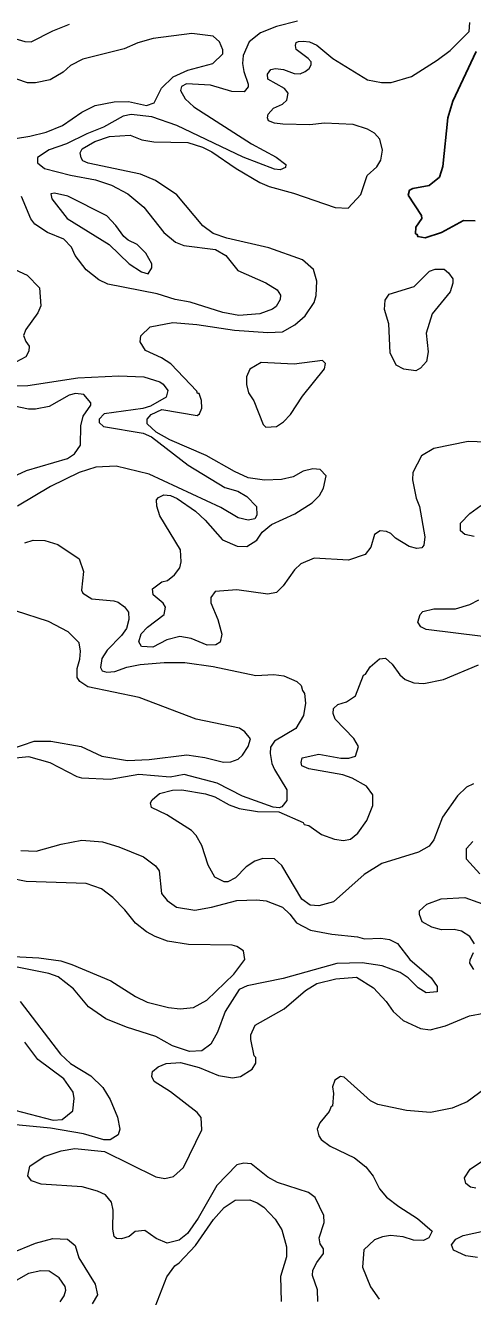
# Model space of a CAD drawing. Extents: x 763.2 to 816.8, y 7896.5 to 7952.7.
# Drawn here: x 799.11 to 801.26, y 7932.96 to 7939.07 of the extents above; entities that cross this region are included whole.
import ezdxf

# ---------------------------------------------------------------- set-up
doc = ezdxf.new("R2010")
doc.units = 0
doc.header["$LTSCALE"] = 0.064
doc.layers.add('1', color=7, linetype='Continuous', lineweight=25)
doc.layers.add('2', color=7, linetype='Continuous', lineweight=13)

msp = doc.modelspace()

# ---------------------------------------------------------------- linework, layer by layer
at = {"layer": '1'}
msp.add_lwpolyline([(801.2785, 7938.944), (801.1661, 7938.706), (801.1415, 7938.6261), (801.1186, 7938.3919), (801.1025, 7938.3414), (801.0519, 7938.3012), (800.9742, 7938.2863), (800.9575, 7938.2778), (800.9513, 7938.2539), (801.0151, 7938.1572), (801.0163, 7938.1423), (800.9875, 7938.1002), (800.9873, 7938.0691), (800.995, 7938.0654), (800.9972, 7938.0556), (801.0324, 7938.0495), (801.1111, 7938.0743), (801.2164, 7938.1331), (801.2725, 7938.1304)], dxfattribs=at)
at = {"layer": '2'}
for points in [[(798.951, 7939.0731), (799.0503, 7939.0105), (799.1094, 7938.9926), (799.1399, 7938.9913), (799.2448, 7939.0439), (799.3244, 7939.0759)], [(800.4203, 7939.0907), (800.3183, 7939.0649), (800.2428, 7939.0335), (800.187, 7938.991), (800.1587, 7938.9246), (800.1558, 7938.8875), (800.1621, 7938.8487), (800.1835, 7938.7882), (800.1832, 7938.7745), (800.163, 7938.7513), (800.1037, 7938.7523), (800.0014, 7938.7823), (799.8859, 7938.7885), (799.863, 7938.7763), (799.8585, 7938.7575), (799.8796, 7938.7166), (799.9222, 7938.6788), (800.1994, 7938.5016), (800.3177, 7938.4375), (800.3635, 7938.4018), (800.3625, 7938.3869), (800.3373, 7938.3765), (800.309, 7938.3796), (800.1581, 7938.4376), (799.8407, 7938.5891), (799.7195, 7938.6312), (799.6201, 7938.6423)], [(800.3742, 7938.7443), (800.357, 7938.7675), (800.2765, 7938.8116), (800.2764, 7938.836), (800.2922, 7938.8577), (800.3145, 7938.8627), (800.353, 7938.8581), (800.4032, 7938.8389), (800.4321, 7938.8381), (800.4572, 7938.8482), (800.4757, 7938.8631), (800.4858, 7938.8801), (800.4856, 7938.8952), (800.4711, 7938.9117), (800.4135, 7938.9547), (800.4095, 7938.9727), (800.4128, 7938.9877), (800.4246, 7938.992), (800.4463, 7938.9938), (800.477, 7938.9908), (800.5122, 7938.9744), (800.5889, 7938.9108), (800.7562, 7938.8084), (800.823, 7938.7955), (800.8698, 7938.7955), (800.9674, 7938.8251), (801.0913, 7938.9027), (801.1532, 7938.95), (801.245, 7939.0407), (801.2483, 7939.0846)], [(798.9958, 7938.5152), (799.1344, 7938.5373), (799.2132, 7938.557), (799.2913, 7938.5887), (799.3836, 7938.6532), (799.448, 7938.6855), (799.5386, 7938.7033), (799.6083, 7938.705), (799.6942, 7938.6853), (799.7309, 7938.6985), (799.766, 7938.7686), (799.8226, 7938.8236), (799.893, 7938.8557), (800.0126, 7938.8876), (800.0618, 7938.9334), (800.0617, 7938.9531), (800.0456, 7938.9917), (800.014, 7939.0178), (799.9114, 7939.0304), (799.7261, 7939.0072), (799.6521, 7938.9858), (799.5879, 7938.958), (799.3881, 7938.9071), (799.3296, 7938.8779), (799.2949, 7938.8455), (799.231, 7938.8089), (799.1606, 7938.7938), (799.1226, 7938.7938), (799.0719, 7938.8114)], [(800.2762, 7938.6253), (800.2796, 7938.6429), (800.3041, 7938.672), (800.3478, 7938.6921), (800.3686, 7938.711), (800.3742, 7938.7443)], [(799.6201, 7938.6423), (799.5821, 7938.6342), (799.4881, 7938.5809), (799.4078, 7938.5489), (799.3106, 7938.5003), (799.2265, 7938.4729)], [(799.8423, 7936.7967), (799.9304, 7936.7362), (799.9765, 7936.6934), (800.06, 7936.599), (800.1303, 7936.5688), (800.1763, 7936.5669), (800.2238, 7936.5976), (800.2494, 7936.6358), (800.2954, 7936.6721), (800.407, 7936.7231), (800.4908, 7936.7757), (800.5259, 7936.8114), (800.5452, 7936.8474), (800.5567, 7936.9062), (800.5282, 7936.9369), (800.4933, 7936.9399), (800.4472, 7936.9286), (800.3992, 7936.9018), (800.3436, 7936.8878), (800.2617, 7936.8858), (800.1829, 7936.8959), (800.1165, 7936.926), (799.9814, 7937.0039), (799.8071, 7937.0791), (799.7409, 7937.1158), (799.6974, 7937.1562), (799.6975, 7937.178), (799.7169, 7937.2013), (799.7683, 7937.2241), (799.9379, 7937.1965), (799.9485, 7937.2036), (799.9597, 7937.2303), (799.9586, 7937.2679), (799.9467, 7937.3011), (799.9401, 7937.3022), (799.9358, 7937.3135), (799.811, 7937.444), (799.7661, 7937.4724), (799.689, 7937.5088), (799.6646, 7937.5494), (799.6673, 7937.5783), (799.7117, 7937.6224), (799.8213, 7937.6432), (799.9362, 7937.6332), (800.1164, 7937.6057), (800.2774, 7937.5941), (800.3478, 7937.5975), (800.4075, 7937.6307), (800.4563, 7937.6747), (800.4994, 7937.7384), (800.5087, 7937.7726), (800.5123, 7937.8407), (800.4962, 7937.897), (800.4441, 7937.9442), (800.2815, 7938.0018), (800.081, 7938.0478), (800.014, 7938.07), (799.9654, 7938.1067), (799.84, 7938.2564), (799.7381, 7938.3254), (799.6649, 7938.3546), (799.4144, 7938.4076), (799.3888, 7938.4189), (799.3799, 7938.433), (799.3758, 7938.4584), (799.3861, 7938.4772), (799.4466, 7938.5117), (799.5163, 7938.5357), (799.6154, 7938.5423), (799.6722, 7938.5207), (799.7299, 7938.5112), (799.8929, 7938.5081), (799.9633, 7938.4848), (800.008, 7938.4625), (800.1245, 7938.383), (800.2388, 7938.3159), (800.283, 7938.2968), (800.4012, 7938.2644), (800.601, 7938.1956), (800.6627, 7938.1914), (800.7246, 7938.2581), (800.7543, 7938.3481), (800.8007, 7938.3906), (800.8208, 7938.4231), (800.8277, 7938.47), (800.815, 7938.5232), (800.7898, 7938.5521), (800.7555, 7938.5719), (800.6871, 7938.5931), (800.5491, 7938.5997), (800.4794, 7938.5917), (800.3486, 7938.595), (800.3086, 7938.6006), (800.2812, 7938.6114), (800.2762, 7938.6253)], [(799.2265, 7938.4729), (799.1712, 7938.4354), (799.1701, 7938.4105), (799.2044, 7938.3825), (799.3289, 7938.3501), (799.4487, 7938.3283), (799.5262, 7938.3024), (799.6044, 7938.26), (799.6811, 7938.1967), (799.7779, 7938.0757), (799.834, 7938.0284), (799.8736, 7938.0127), (800.0257, 7937.994), (800.075, 7937.9653), (800.1327, 7937.8917), (800.2684, 7937.8326), (800.3225, 7937.7997), (800.3377, 7937.7737), (800.3361, 7937.7529), (800.318, 7937.7192), (800.2992, 7937.7061), (800.2388, 7937.6843), (800.1385, 7937.6766), (800.0619, 7937.6911), (799.9049, 7937.7401), (799.832, 7937.7534), (799.7464, 7937.7797), (799.5091, 7937.8261), (799.4651, 7937.8469), (799.4046, 7937.8949), (799.3521, 7937.9639), (799.3335, 7938.0039), (799.2969, 7938.0434), (799.2194, 7938.0745), (799.1576, 7938.1156), (799.1394, 7938.1407), (799.0938, 7938.2481)], [(799.0621, 7937.8966), (799.1206, 7937.8693), (799.1806, 7937.8095), (799.1874, 7937.7224), (799.172, 7937.6898), (799.1154, 7937.6089), (799.1041, 7937.5798), (799.1146, 7937.5511), (799.1315, 7937.5286), (799.1286, 7937.5049), (799.115, 7937.4775), (799.066, 7937.4528)], [(799.0449, 7937.3378), (799.1238, 7937.3392), (799.3651, 7937.3771), (799.5616, 7937.387), (799.682, 7937.3818), (799.7581, 7937.3581), (799.7745, 7937.3471), (799.7973, 7937.3166), (799.7888, 7937.2839), (799.7136, 7937.2408), (799.6764, 7937.2298), (799.491, 7937.2031), (799.4676, 7937.1787), (799.4671, 7937.1621), (799.488, 7937.1436), (799.6788, 7937.1106), (799.7181, 7937.0936), (799.8938, 7936.9569), (800.0703, 7936.8503)], [(798.8657, 7936.815), (799.1187, 7936.9317), (799.3152, 7936.9891), (799.349, 7937.0117), (799.378, 7937.0537), (799.3783, 7937.1454), (799.3908, 7937.193), (799.4275, 7937.2453), (799.427, 7937.2569), (799.3941, 7937.2972), (799.3527, 7937.3013), (799.3229, 7937.2935), (799.2264, 7937.239), (799.1618, 7937.2264), (799.1279, 7937.226), (798.9504, 7937.2623)], [(801.3256, 7937.0682), (801.2388, 7937.0713), (801.0743, 7937.0369), (801.0148, 7937.0018), (800.9737, 7936.9217), (800.9725, 7936.8864), (800.989, 7936.7994), (801.0065, 7936.759), (801.0312, 7936.6121), (801.0268, 7936.5729), (801.0169, 7936.5593), (800.9931, 7936.5574), (800.9568, 7936.5667), (800.8909, 7936.606), (800.8682, 7936.6289), (800.8477, 7936.639), (800.8163, 7936.6423), (800.7902, 7936.6242), (800.7716, 7936.5631), (800.7455, 7936.5278), (800.6652, 7936.5011), (800.5001, 7936.5111), (800.4361, 7936.4826), (800.4046, 7936.4542), (800.3515, 7936.3769), (800.3193, 7936.3452), (800.2772, 7936.3369), (800.1284, 7936.3582), (800.0243, 7936.3497), (800.0033, 7936.321), (800.0031, 7936.296), (800.0373, 7936.2152), (800.0569, 7936.1455), (800.0484, 7936.107), (800.0279, 7936.0946), (799.9865, 7936.0921), (799.9089, 7936.1243), (799.8542, 7936.1348), (799.7925, 7936.1182), (799.7243, 7936.0822), (799.6698, 7936.0854), (799.6576, 7936.1079), (799.6683, 7936.1471), (799.6992, 7936.1796), (799.7787, 7936.2401), (799.7855, 7936.2743), (799.7738, 7936.2942), (799.7269, 7936.3338), (799.7237, 7936.363), (799.7674, 7936.3972), (799.795, 7936.4024), (799.829, 7936.4311), (799.854, 7936.4638), (799.8614, 7936.4928), (799.8578, 7936.5503), (799.7591, 7936.713), (799.7445, 7936.7601)], [(800.2149, 7936.6995), (800.1826, 7936.6935), (800.1349, 7936.7048), (800.0521, 7936.7542), (799.7076, 7936.9135), (799.5492, 7936.953), (799.4507, 7936.9481), (799.3711, 7936.9216), (799.233, 7936.8541), (799.0753, 7936.7605)], [(800.0703, 7936.8503), (800.1329, 7936.832), (800.177, 7936.8067), (800.2232, 7936.7579), (800.2246, 7936.7166), (800.2149, 7936.6995)], [(799.7445, 7936.7601), (799.7432, 7936.7908), (799.7519, 7936.802), (799.7776, 7936.8149), (799.8099, 7936.8119), (799.8423, 7936.7967)], [(801.2687, 7936.6151), (801.2243, 7936.6245), (801.2029, 7936.6412), (801.2025, 7936.6779), (801.2469, 7936.7247), (801.3003, 7936.7641)], [(799.1098, 7936.5846), (799.1497, 7936.5966), (799.2059, 7936.5951), (799.2679, 7936.5762), (799.3716, 7936.5072), (799.3913, 7936.446), (799.3817, 7936.3573), (799.3894, 7936.3424), (799.4323, 7936.3152), (799.5371, 7936.3056), (799.5577, 7936.2986), (799.5885, 7936.2761), (799.6081, 7936.2507), (799.6097, 7936.2152), (799.5982, 7936.1725), (799.5748, 7936.1391), (799.5053, 7936.0679), (799.4803, 7936.0279), (799.4736, 7935.9852), (799.4821, 7935.9688), (799.5039, 7935.9623), (799.543, 7935.9656), (799.5996, 7935.9861), (799.6633, 7936.0001), (799.7786, 7936.0098), (799.8779, 7936.0098), (800.0145, 7935.9903), (800.2204, 7935.9473), (800.3067, 7935.9507), (800.3543, 7935.9446), (800.4169, 7935.9177), (800.438, 7935.8994), (800.443, 7935.8744), (800.4532, 7935.861), (800.458, 7935.8135), (800.4492, 7935.7538), (800.4117, 7935.6923), (800.31, 7935.6318), (800.2908, 7935.6029), (800.2879, 7935.5721), (800.2963, 7935.524), (800.3086, 7935.4944), (800.3688, 7935.3975), (800.3689, 7935.3454), (800.3439, 7935.3163), (800.3311, 7935.3114), (800.3034, 7935.3144), (800.155, 7935.3675), (800.0337, 7935.4291), (799.8746, 7935.4706), (799.8082, 7935.4578), (799.657, 7935.4706), (799.5196, 7935.4478), (799.3838, 7935.4539), (799.3613, 7935.4596), (799.231, 7935.5264), (799.1294, 7935.5564), (799.0331, 7935.5463)], [(799.3717, 7936.103), (799.3185, 7936.1563), (799.2232, 7936.2056), (799.0654, 7936.2581), (798.7709, 7936.3202), (798.6683, 7936.3171)], [(801.3102, 7936.1345), (801.0383, 7936.1676), (801.0121, 7936.1812), (800.9974, 7936.2027), (801.0089, 7936.2395), (801.0215, 7936.2541), (801.0746, 7936.2669), (801.1795, 7936.2662), (801.2471, 7936.287), (801.2906, 7936.3102)], [(799.0424, 7935.5923), (799.1541, 7935.6316), (799.2343, 7935.6318), (799.3802, 7935.6058), (799.48, 7935.5589), (799.6025, 7935.5382), (799.7076, 7935.5432), (799.8886, 7935.5661), (799.9751, 7935.5532), (800.0639, 7935.5302), (800.0988, 7935.5317), (800.1342, 7935.5455), (800.1556, 7935.5636), (800.1828, 7935.606), (800.1935, 7935.6417), (800.1673, 7935.6758), (800.1411, 7935.6939), (799.9324, 7935.7375), (799.66, 7935.8412), (799.4133, 7935.8922), (799.3745, 7935.9171), (799.3617, 7935.9373), (799.3613, 7935.9808), (799.375, 7936.0253), (799.3782, 7936.0633), (799.3717, 7936.103)], [(799.864, 7935.3968), (799.9772, 7935.3786), (800.0219, 7935.3642), (800.0909, 7935.3248), (800.139, 7935.3077), (800.2282, 7935.2934), (800.3308, 7935.2915), (800.4468, 7935.241), (800.4517, 7935.2314), (800.4738, 7935.2261), (800.535, 7935.1825), (800.5976, 7935.1596), (800.6404, 7935.1536), (800.6748, 7935.1605), (800.7099, 7935.1886), (800.7528, 7935.2503), (800.7815, 7935.3215), (800.7814, 7935.3737), (800.7506, 7935.4144), (800.6825, 7935.4529), (800.6371, 7935.4691), (800.4747, 7935.4976), (800.4406, 7935.5133), (800.4368, 7935.529), (800.4429, 7935.5515), (800.5229, 7935.569), (800.6274, 7935.5497), (800.666, 7935.5497), (800.699, 7935.5594), (800.7125, 7935.6048), (800.6905, 7935.6442), (800.6011, 7935.737), (800.5913, 7935.7643), (800.5928, 7935.7878), (800.6131, 7935.8069), (800.655, 7935.8198), (800.6985, 7935.8493), (800.7362, 7935.9488), (800.7457, 7935.953), (800.7692, 7935.989), (800.8133, 7936.0268), (800.8425, 7936.0294), (800.8738, 7936.0015), (800.9109, 7935.9498), (800.9368, 7935.9279), (800.9784, 7935.9114), (801.0265, 7935.9081), (801.1207, 7935.9272), (801.2896, 7935.9982)], [(799.7179, 7935.3126), (799.7141, 7935.3346), (799.7212, 7935.3486), (799.7565, 7935.3802), (799.8187, 7935.3951), (799.864, 7935.3968)], [(801.2656, 7935.4266), (801.232, 7935.4099), (801.1879, 7935.3689), (801.1156, 7935.2653), (801.0746, 7935.1575), (801.0529, 7935.1263), (801.0014, 7935.0976), (800.8255, 7935.0438), (800.7394, 7934.9909), (800.5924, 7934.8586), (800.5221, 7934.8397), (800.4807, 7934.8433), (800.4401, 7934.8724), (800.3445, 7935.034), (800.3098, 7935.0662), (800.2527, 7935.068), (800.2154, 7935.0548), (800.1738, 7935.027), (800.1224, 7934.9754), (800.0854, 7934.956), (800.0674, 7934.9551), (800.0225, 7934.9783), (799.9914, 7935.0349), (799.96, 7935.1305), (799.9327, 7935.1778), (799.9098, 7935.2017), (799.7918, 7935.2771), (799.7179, 7935.3126)], [(799.0915, 7935.1062), (799.1639, 7935.1026), (799.2844, 7935.1358), (799.3842, 7935.155), (799.4834, 7935.1469), (799.5623, 7935.1239), (799.6793, 7935.0753), (799.7376, 7935.0324), (799.7545, 7935.0083), (799.7662, 7934.8996), (799.793, 7934.8659), (799.8383, 7934.8343), (799.9272, 7934.82), (800.0067, 7934.8334), (800.1277, 7934.8659), (800.2246, 7934.8693), (800.2697, 7934.8641), (800.3478, 7934.8332), (800.3822, 7934.8006), (800.4144, 7934.7583), (800.4825, 7934.7224), (800.5852, 7934.7032), (800.7084, 7934.6917), (800.7423, 7934.682), (800.8205, 7934.6851), (800.862, 7934.6781), (800.9006, 7934.6584), (800.9589, 7934.5821), (801.0611, 7934.4945), (801.0905, 7934.4529), (801.0905, 7934.4262), (801.0384, 7934.4225), (800.9999, 7934.4461), (800.9516, 7934.494), (800.9132, 7934.5192), (800.8272, 7934.5522), (800.7299, 7934.5668), (800.6094, 7934.5632), (800.3511, 7934.4903), (800.1784, 7934.4555), (800.1397, 7934.4383), (800.0726, 7934.3332), (800.0353, 7934.2326), (800.0027, 7934.1762), (799.9606, 7934.1434), (799.9009, 7934.1396), (799.8194, 7934.1673), (799.7398, 7934.2118), (799.5979, 7934.2565), (799.4987, 7934.2971), (799.4166, 7934.3543), (799.3432, 7934.4409), (799.2707, 7934.4997), (799.2252, 7934.5156), (799.0653, 7934.5471)], [(801.2963, 7934.9941), (801.2322, 7935.0639), (801.2322, 7935.115), (801.2616, 7935.1484)], [(798.9615, 7934.6013), (799.1778, 7934.5898), (799.2823, 7934.5751), (799.3365, 7934.5586), (799.5229, 7934.4797), (799.6419, 7934.4038), (799.6982, 7934.3771), (799.7997, 7934.3514), (799.8567, 7934.3451), (799.9207, 7934.351), (799.9846, 7934.3861), (800.1133, 7934.5115), (800.167, 7934.5823), (800.1603, 7934.6241), (800.1286, 7934.6453), (800.1063, 7934.6519), (799.8967, 7934.6537), (799.7957, 7934.6705), (799.7359, 7934.6921), (799.6939, 7934.7148), (799.6418, 7934.7571), (799.5902, 7934.8216), (799.5333, 7934.8794), (799.4785, 7934.9217), (799.4039, 7934.9481), (799.1168, 7934.9562), (799.0387, 7934.9738)], [(801.2699, 7934.6572), (801.2483, 7934.6932), (801.2076, 7934.7182), (801.1722, 7934.7262), (801.1114, 7934.7252), (801.0655, 7934.7381), (801.0191, 7934.7639), (801.0054, 7934.7986), (801.0056, 7934.8162), (801.041, 7934.8473), (801.1104, 7934.8741), (801.223, 7934.8795), (801.3478, 7934.8348)], [(801.2663, 7934.5346), (801.2474, 7934.5646), (801.2488, 7934.5812), (801.265, 7934.6153)], [(800.3565, 7934.3458), (800.4575, 7934.4329), (800.5123, 7934.4665), (800.6036, 7934.4895), (800.7039, 7934.4972), (800.785, 7934.4469), (800.8458, 7934.3811), (800.8788, 7934.3319), (800.928, 7934.2892), (801.0114, 7934.251), (801.0563, 7934.2448), (801.1309, 7934.2631), (801.2459, 7934.3122), (801.3142, 7934.3251)], [(799.0877, 7934.3805), (799.2819, 7934.1275), (799.329, 7934.0822), (799.427, 7934.0232), (799.4854, 7933.968), (799.5195, 7933.9094), (799.5545, 7933.8243), (799.5656, 7933.7673), (799.558, 7933.7394), (799.5204, 7933.7158), (799.4901, 7933.7156), (799.3914, 7933.745), (799.2336, 7933.7714), (799.0491, 7933.7896)], [(800.2197, 7934.1121), (800.2121, 7934.1199), (800.1951, 7934.1978), (800.1955, 7934.2207), (800.217, 7934.2665), (800.3565, 7934.3458)], [(799.0256, 7933.8678), (799.2468, 7933.8109), (799.2888, 7933.8142), (799.34, 7933.8557), (799.3469, 7933.9138), (799.3421, 7933.9448), (799.2972, 7934.0085), (799.1724, 7934.1024), (799.1099, 7934.1844)], [(800.5181, 7932.9393), (800.5152, 7932.9947), (800.4914, 7933.0641), (800.4929, 7933.0898), (800.5119, 7933.1266), (800.5451, 7933.1705), (800.545, 7933.1924), (800.5292, 7933.2166), (800.5237, 7933.2454), (800.5482, 7933.3189), (800.5466, 7933.3521), (800.5043, 7933.4387), (800.4728, 7933.4624), (800.3244, 7933.5105), (800.2768, 7933.5369), (800.197, 7933.6008), (800.1613, 7933.6038), (800.1285, 7933.5958), (800.0327, 7933.4961), (799.9423, 7933.3398), (799.8911, 7933.2654), (799.8516, 7933.2341), (799.7931, 7933.2193), (799.7413, 7933.2411), (799.6865, 7933.2798), (799.6402, 7933.2747), (799.6119, 7933.2509), (799.5737, 7933.2395), (799.5496, 7933.2425), (799.5394, 7933.2512), (799.5328, 7933.2873), (799.5342, 7933.3786), (799.5265, 7933.4159), (799.4978, 7933.4511), (799.4591, 7933.4695), (799.3853, 7933.4898), (799.1885, 7933.5026), (799.1428, 7933.5191), (799.1242, 7933.543), (799.1343, 7933.5901), (799.2035, 7933.6363), (799.2843, 7933.6632), (799.3494, 7933.6744), (799.4927, 7933.6595), (799.7397, 7933.5375), (799.7832, 7933.5299), (799.8239, 7933.5401), (799.8721, 7933.5837), (799.9598, 7933.7633), (799.9571, 7933.8234), (799.938, 7933.8475), (799.8098, 7933.946), (799.7308, 7933.9964), (799.7203, 7934.0206), (799.7232, 7934.0449), (799.7498, 7934.0669), (799.7885, 7934.0833), (799.8574, 7934.0869), (799.9469, 7934.0639), (800.0404, 7934.0242), (800.1079, 7934.0132), (800.146, 7934.0194), (800.2027, 7934.0558), (800.2195, 7934.0839), (800.2197, 7934.1121)], [(801.3191, 7933.9602), (801.2342, 7933.8992), (801.1623, 7933.8684), (801.0592, 7933.8472), (800.9428, 7933.857), (800.8058, 7933.8857), (800.7699, 7933.9038), (800.6433, 7934.0169), (800.6257, 7934.0208), (800.5998, 7934.0022), (800.588, 7933.9703), (800.5926, 7933.938), (800.588, 7933.8778), (800.5811, 7933.8759), (800.5713, 7933.8521), (800.5271, 7933.7972), (800.514, 7933.7667), (800.522, 7933.7343), (800.5332, 7933.7178), (800.5768, 7933.6859), (800.6929, 7933.63), (800.7477, 7933.5867), (800.7837, 7933.5418), (800.8144, 7933.4808), (800.8478, 7933.4409), (800.9059, 7933.3957), (800.997, 7933.3375), (801.0673, 7933.2765), (801.0508, 7933.2457), (801.025, 7933.2326), (800.9765, 7933.2343), (800.9279, 7933.2501)], [(801.2768, 7933.4841), (801.2515, 7933.4892), (801.2286, 7933.5062), (801.2223, 7933.5331), (801.249, 7933.5742), (801.3087, 7933.6149)], [(799.6914, 7932.799), (799.7929, 7933.0571), (799.8303, 7933.1106), (799.8509, 7933.1249), (799.9305, 7933.2082), (800.0167, 7933.333), (800.0669, 7933.3901), (800.1202, 7933.4261), (800.1913, 7933.4268), (800.2263, 7933.4131), (800.2574, 7933.3918), (800.3126, 7933.3347), (800.3449, 7933.2827), (800.3676, 7933.2012), (800.3674, 7933.1535), (800.3382, 7933.0598), (800.3413, 7932.9389)], [(798.1644, 7933.071), (798.1899, 7933.0482), (798.231, 7933.0486), (798.2678, 7933.072), (798.3303, 7933.1778), (798.3671, 7933.2138), (798.3853, 7933.2225), (798.4968, 7933.2111), (798.5393, 7933.2135), (798.5977, 7933.2388), (798.6749, 7933.2603), (798.7481, 7933.2605), (798.803, 7933.2389), (798.8853, 7933.1915), (798.9609, 7933.1667), (799.0442, 7933.1711), (799.1607, 7933.2189), (799.2442, 7933.2422), (799.3157, 7933.2387), (799.3513, 7933.2079), (799.3686, 7933.1488), (799.4475, 7933.0231), (799.4598, 7932.9706), (799.4339, 7932.9281)], [(800.9279, 7933.2501), (800.8672, 7933.257), (800.8278, 7933.2504), (800.7897, 7933.2347), (800.7392, 7933.1879), (800.7325, 7933.1035)], [(801.284, 7933.1503), (801.2279, 7933.1582), (801.1688, 7933.1861), (801.1602, 7933.2114), (801.1799, 7933.2385), (801.215, 7933.2568), (801.355, 7933.2868)], [(799.28, 7932.9371), (799.2991, 7932.9669), (799.3073, 7932.993), (799.3031, 7933.0119), (799.2757, 7933.0521), (799.2264, 7933.0844), (799.187, 7933.086), (799.1271, 7933.0741), (799.0567, 7933.0339), (798.9728, 7932.9506)], [(800.7325, 7933.1035), (800.7706, 7933.01), (800.8123, 7932.9509)]]:
    msp.add_lwpolyline(points, dxfattribs=at)
for points in [[(799.6914, 7937.9765), (799.6491, 7938.0171), (799.6057, 7938.0376), (799.5849, 7938.0565), (799.547, 7938.1091), (799.5034, 7938.1553), (799.3158, 7938.2498), (799.2528, 7938.2646), (799.2341, 7938.261), (799.2401, 7938.2373), (799.3129, 7938.1416), (799.5154, 7938.0169), (799.6111, 7937.925), (799.6703, 7937.8854), (799.7018, 7937.877), (799.7199, 7937.9048), (799.7199, 7937.9252)], [(801.124, 7937.8981), (801.1451, 7937.8813), (801.1658, 7937.8522), (801.166, 7937.8309), (801.1529, 7937.7902), (801.0662, 7937.6845), (801.0382, 7937.5917), (801.0479, 7937.5011), (801.0398, 7937.4545), (801.0102, 7937.423), (800.9883, 7937.4104), (800.9305, 7937.4181), (800.8931, 7937.4373), (800.8642, 7937.4972), (800.8587, 7937.6363), (800.8377, 7937.705), (800.8412, 7937.7499), (800.8598, 7937.7782), (800.9806, 7937.816), (801.0546, 7937.8895), (801.0804, 7937.8996)], [(800.5497, 7937.4197), (800.5546, 7937.446), (800.5403, 7937.4593), (800.4039, 7937.4429), (800.2456, 7937.4508), (800.1902, 7937.4178), (800.1751, 7937.3813), (800.1752, 7937.3441), (800.1846, 7937.3055), (800.21, 7937.2664), (800.2552, 7937.1533), (800.2682, 7937.1405), (800.3182, 7937.1431), (800.3533, 7937.1656), (800.3868, 7937.2008), (800.4434, 7937.2881)]]:
    msp.add_lwpolyline(points, close=True, dxfattribs=at)

doc.saveas('drawing.dxf')
